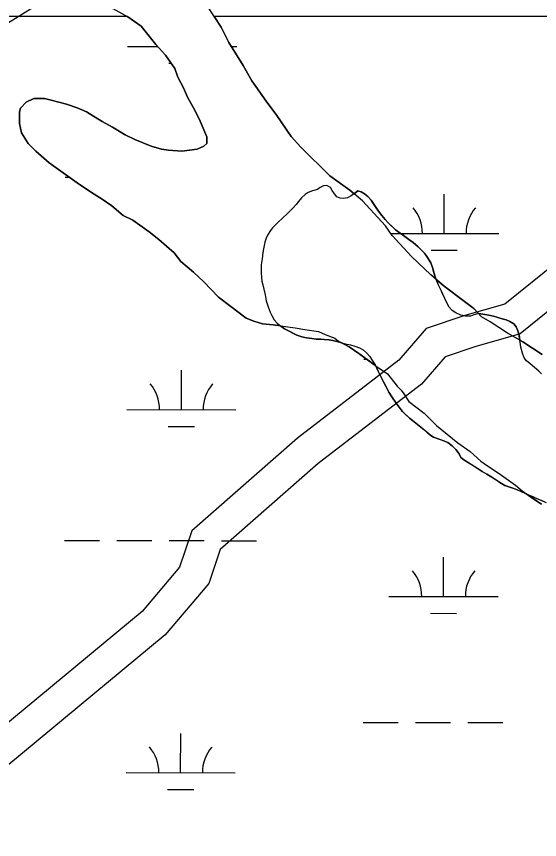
# Model space of a CAD drawing. Extents: x 3187622 to 3225504, y 800805 to 826213.
# Drawn here: x 3207947 to 3208426, y 819636 to 820391 of the extents above; entities that cross this region are included whole.
import ezdxf

# ---------------------------------------------------------------- set-up
doc = ezdxf.new("R2010")
doc.units = 0
for name, color, linetype in [('V-ROAD-CNTR', 7, 'Continuous'), ('V-SITE-VEGE', 7, 'Continuous'), ('V-TOPO-SHOR', 7, 'Continuous'), ('V-WETL-SWMP', 7, 'Continuous')]:
    doc.layers.add(name, color=color, linetype=linetype)

msp = doc.modelspace()

# ---------------------------------------------------------------- linework, layer by layer
at = {"layer": 'V-ROAD-CNTR'}
for points in [[(3208990.05, 821071.32), (3208942.62, 821038.55), (3208790.03, 820959.48), (3208749, 820932.46), (3208662.38, 820882.08), (3208528.3, 820796.39), (3208407.37, 820683.69), (3208292.52, 820613.58), (3208158.32, 820551.21), (3207971.67, 820404.21), (3207762.7, 820274.44), (3207547.33, 820130.87), (3207226.99, 819921.78), (3207073.33, 819828.64), (3206915.15, 819706.45), (3206747.71, 819603.69), (3206519.84, 819447.92), (3206316.25, 819317.17), (3206097.47, 819172.09), (3205914.69, 819035.57)], [(3209308.73, 821031.8), (3209286.65, 821005.23), (3209171.9, 820860.1), (3209089.58, 820775.87), (3209087.02, 820740.58), (3209067.93, 820708.76), (3209006.52, 820665.87), (3208939.44, 820605.65), (3208911.76, 820556.84), (3208839.42, 820483.65), (3208756.21, 820390.85), (3208616.78, 820290.27), (3208511.79, 820230.5), (3208443.23, 820166.02), (3208394.68, 820127.07), (3208358.15, 820116.62), (3208322.61, 820104.61), (3208297.72, 820075.73), (3208204.65, 820004.15), (3208108.04, 819919.43), (3208096.8, 819885.96), (3208062.51, 819845.34), (3207801.59, 819629.17)], [(3209333.51, 821014.68), (3209309.96, 820986.34), (3209194.46, 820840.26), (3209118.71, 820762.75), (3209116.42, 820731.28), (3209090.37, 820687.83), (3209025.2, 820642.32), (3208963.12, 820586.6), (3208935.89, 820538.58), (3208861.27, 820463.08), (3208776.38, 820368.42), (3208633.03, 820265), (3208529.74, 820206.19), (3208462.92, 820143.36), (3208408.74, 820099.89), (3208367.08, 820087.98), (3208339.99, 820078.81), (3208318.44, 820053.81), (3208223.71, 819980.96), (3208133.91, 819902.21), (3208123.42, 819870.98), (3208083.71, 819823.95), (3207820.23, 819605.65)]]:
    msp.add_lwpolyline(points, dxfattribs=at)
at = {"layer": 'V-SITE-VEGE'}
for points in [[(3208196.46, 820102.44), (3208192.74, 820104.56), (3208189.41, 820106.96), (3208189.07, 820107.22), (3208182.53, 820108.07), (3208172.85, 820108.94), (3208164.93, 820111.57), (3208157.89, 820114.21), (3208143.8, 820124.75), (3208132.35, 820133.54), (3208119.14, 820147.61), (3208109.45, 820156.4), (3208098.01, 820166.07), (3208091.84, 820173.98), (3208077.75, 820186.29), (3208068.95, 820193.32), (3208053.98, 820203.87), (3208045.17, 820208.26), (3208034.61, 820217.05), (3208025.8, 820223.2), (3208016.12, 820229.35), (3208002.91, 820238.14), (3207977.38, 820256.6), (3207965.05, 820267.15), (3207958, 820274.18), (3207951.83, 820283.85), (3207950.07, 820292.65), (3207950.06, 820303.21), (3207950.94, 820306.73), (3207956.21, 820312.02), (3207963.25, 820315.54), (3207972.92, 820315.55), (3207979.09, 820313.8), (3207993.17, 820310.29), (3208002.85, 820306.78), (3208011.65, 820303.27), (3208025.74, 820294.48), (3208035.42, 820289.21), (3208046.87, 820282.18), (3208055.67, 820277.79), (3208070.64, 820271.64), (3208080.32, 820269.01), (3208086.48, 820268.13), (3208098.8, 820267.26), (3208112.88, 820269.04), (3208119.04, 820271.68), (3208121.67, 820274.32), (3208121.66, 820280.48), (3208115.49, 820294.56), (3208111.08, 820304.23), (3208104.04, 820316.54), (3208100.51, 820325.34), (3208095.22, 820335.02), (3208092.57, 820342.93), (3208083.76, 820355.24), (3208074.96, 820364.91), (3208061.74, 820381.62), (3208049.41, 820390.41), (3208049.01, 820390.63), (3206190.85, 820390.63)], [(3208456.1, 820390.63), (3208128.51, 820390.63), (3208134.78, 820380.81), (3208141.83, 820366.73), (3208155.05, 820345.63), (3208162.98, 820331.55), (3208176.19, 820313.08), (3208185.88, 820299.9), (3208199.1, 820280.55), (3208207.91, 820270.88), (3208234.33, 820244.5), (3208252.82, 820231.32), (3208256.57, 820228.15), (3208260.08, 820230.75), (3208263.14, 820230.09), (3208266.2, 820228.23), (3208269.13, 820225.57), (3208272.2, 820222.38), (3208278.99, 820212.27), (3208282.05, 820208.28), (3208284.98, 820204.69), (3208287.78, 820201.5), (3208294.57, 820195.12), (3208302.03, 820189.94), (3208306.69, 820186.35), (3208310.68, 820183.43), (3208315.21, 820179.57), (3208317.87, 820177.18), (3208321.07, 820173.72), (3208323.33, 820170.8), (3208326.79, 820164.82), (3208328.39, 820160.69), (3208330.53, 820153.11), (3208331.86, 820149.62), (3208339.13, 820143.4), (3208357.62, 820129.34), (3208366.42, 820123.19), (3208370.63, 820118.46), (3208371, 820118.56), (3208380.05, 820116.83), (3208384.18, 820115.91), (3208388.44, 820114.71), (3208392.16, 820113.52), (3208395.89, 820112.59), (3208399.22, 820111.26), (3208403.08, 820109), (3208405.21, 820106.35), (3208406.67, 820102.62), (3208407.74, 820098.63), (3208408.4, 820094.07), (3208411.33, 820092.43), (3208428.94, 820081)], [(3208428.18, 819943.73), (3208420.25, 819949.01), (3208414.26, 819953.35), (3208409.73, 819955.48), (3208403.08, 819958.13), (3208399.35, 819959.19), (3208394.83, 819960.92), (3208390.17, 819963.58), (3208382.84, 819968.49), (3208378.32, 819971.15), (3208374.06, 819973.81), (3208357.29, 819984.43), (3208354.49, 819986.56), (3208352.76, 819989.75), (3208349.83, 819993.87), (3208346.5, 819997.2), (3208342.5, 820000.12), (3208339.44, 820001.58), (3208332.79, 820003.97), (3208329.33, 820005.03), (3208326.8, 820006.76), (3208316.28, 820015.53), (3208307.23, 820022.58), (3208300.97, 820028.69), (3208295.11, 820036.27), (3208291.25, 820042.12), (3208288.58, 820046.51), (3208285.91, 820051.16), (3208283.52, 820055.82), (3208277.38, 820068.45), (3208276.14, 820070.73), (3208260.87, 820081.74), (3208252.06, 820087.89), (3208245.3, 820091.57), (3208242.11, 820092.63), (3208237.18, 820093.69), (3208233.59, 820094.22), (3208229.07, 820094.62), (3208226.01, 820095.01), (3208221.88, 820095.01), (3208218.02, 820095.41), (3208212.97, 820096.07), (3208208.71, 820097.13), (3208204.05, 820098.72), (3208196.46, 820102.44)], [(3208428.26, 820063.26), (3208425.73, 820065.65), (3208418.01, 820072.3), (3208414.42, 820075.22), (3208412.42, 820077.88), (3208410.82, 820082.14), (3208409.48, 820087.59), (3208408.68, 820092.11), (3208408.4, 820094.07), (3208411.33, 820092.43), (3208428.94, 820081)], [(3208428.18, 819943.73), (3208420.25, 819949.01), (3208414.26, 819953.35), (3208416.25, 819952.42), (3208432.62, 819945.25)]]:
    msp.add_lwpolyline(points, dxfattribs=at)
for points in [[(3208331.86, 820149.62), (3208326.8, 820153.95), (3208309.19, 820170.66), (3208291.57, 820190), (3208285.4, 820198.79), (3208264.27, 820221.65), (3208256.57, 820228.15), (3208260.08, 820230.75), (3208263.14, 820230.09), (3208266.2, 820228.23), (3208269.13, 820225.57), (3208272.2, 820222.38), (3208278.99, 820212.27), (3208282.05, 820208.28), (3208284.98, 820204.69), (3208287.78, 820201.5), (3208294.57, 820195.12), (3208302.03, 820189.94), (3208306.69, 820186.35), (3208310.68, 820183.43), (3208315.21, 820179.57), (3208317.87, 820177.18), (3208321.07, 820173.72), (3208323.33, 820170.8), (3208326.79, 820164.82), (3208328.39, 820160.69), (3208330.53, 820153.11)], [(3208370.63, 820118.46), (3208366.35, 820117.35), (3208363.16, 820116.02), (3208358.77, 820115.89), (3208354.51, 820116.94), (3208349.85, 820119.07), (3208346.52, 820121.2), (3208343.59, 820124.39), (3208339.73, 820132.1), (3208336.26, 820139.41), (3208334.13, 820143.67), (3208331.86, 820149.62), (3208339.13, 820143.4), (3208357.62, 820129.34), (3208366.42, 820123.19)], [(3208408.4, 820094.07), (3208397.24, 820100.33), (3208381.39, 820110.88), (3208373.47, 820115.28), (3208370.63, 820118.46), (3208371, 820118.56), (3208380.05, 820116.83), (3208384.18, 820115.91), (3208388.44, 820114.71), (3208392.16, 820113.52), (3208395.89, 820112.59), (3208399.22, 820111.26), (3208403.08, 820109), (3208405.21, 820106.35), (3208406.67, 820102.62), (3208407.74, 820098.63)], [(3208245.3, 820091.57), (3208242.11, 820092.63), (3208237.18, 820093.69), (3208233.59, 820094.22), (3208229.07, 820094.62), (3208226.01, 820095.01), (3208221.88, 820095.01), (3208218.02, 820095.41), (3208212.97, 820096.07), (3208208.71, 820097.13), (3208204.05, 820098.72), (3208196.46, 820102.44), (3208192.74, 820104.56), (3208189.41, 820106.96), (3208189.07, 820107.22), (3208202.77, 820105.45), (3208211.57, 820103.69), (3208223.89, 820101.95), (3208230.06, 820099.31), (3208238.86, 820095.8), (3208242.38, 820093.16)], [(3208276.14, 820070.73), (3208260.87, 820081.74), (3208252.06, 820087.89), (3208245.3, 820091.57), (3208248.5, 820090.64), (3208253.42, 820089.72), (3208257.41, 820088.65), (3208261.54, 820087.06), (3208265, 820085.2), (3208268.33, 820082.15), (3208270.59, 820079.22), (3208273.52, 820075.1), (3208275.79, 820071.37)], [(3208414.26, 819953.35), (3208409.73, 819955.48), (3208403.08, 819958.13), (3208399.35, 819959.19), (3208394.83, 819960.92), (3208390.17, 819963.58), (3208382.84, 819968.49), (3208378.32, 819971.15), (3208374.06, 819973.81), (3208357.29, 819984.43), (3208354.49, 819986.56), (3208352.76, 819989.75), (3208349.83, 819993.87), (3208346.5, 819997.2), (3208342.5, 820000.12), (3208339.44, 820001.58), (3208332.79, 820003.97), (3208329.33, 820005.03), (3208326.8, 820006.76), (3208316.28, 820015.53), (3208307.23, 820022.58), (3208300.97, 820028.69), (3208295.11, 820036.27), (3208291.25, 820042.12), (3208288.58, 820046.51), (3208285.91, 820051.16), (3208283.52, 820055.82), (3208277.38, 820068.45), (3208276.14, 820070.73), (3208276.72, 820070.31), (3208287.28, 820063.28), (3208296.09, 820051.85), (3208299.62, 820048.33), (3208302.26, 820044.82), (3208306.66, 820037.78), (3208320.75, 820027.23), (3208332.2, 820015.8), (3208351.57, 819999.98), (3208363.02, 819992.07), (3208372.71, 819983.28), (3208378.87, 819978.89), (3208389.43, 819971.86), (3208404.4, 819961.31), (3208410.57, 819956.04)]]:
    msp.add_lwpolyline(points, close=True, dxfattribs=at)
at = {"layer": 'V-TOPO-SHOR'}
for points in [[(3208392.16, 820113.52), (3208388.44, 820114.71), (3208384.18, 820115.91), (3208380.05, 820116.83), (3208374.47, 820117.89), (3208371, 820118.56), (3208366.35, 820117.35), (3208363.16, 820116.02), (3208358.77, 820115.88), (3208354.51, 820116.94), (3208349.85, 820119.07), (3208346.52, 820121.2), (3208343.59, 820124.39), (3208341.99, 820127.58), (3208339.73, 820132.1), (3208337.6, 820136.49), (3208336.26, 820139.41), (3208334.13, 820143.67), (3208332.4, 820148.06), (3208330.53, 820153.11), (3208329.46, 820156.83), (3208328.39, 820160.69), (3208326.79, 820164.82), (3208323.33, 820170.8), (3208321.07, 820173.72), (3208317.87, 820177.18), (3208315.21, 820179.57), (3208310.68, 820183.43), (3208306.69, 820186.35), (3208302.03, 820189.94), (3208298.7, 820192.2), (3208294.57, 820195.12), (3208292.04, 820197.51), (3208287.78, 820201.5), (3208284.98, 820204.69), (3208282.05, 820208.28), (3208278.99, 820212.27), (3208276.33, 820216.13), (3208274.46, 820218.92), (3208272.2, 820222.38), (3208269.13, 820225.57), (3208266.2, 820228.23), (3208263.14, 820230.09), (3208260.08, 820230.75), (3208257.29, 820228.75), (3208253.96, 820226.22), (3208250.51, 820224.35), (3208247.05, 820223.82), (3208243.85, 820224.21), (3208240.93, 820225.41), (3208238.66, 820228.07), (3208236.53, 820231.26), (3208234.93, 820233.92), (3208231.74, 820235.78), (3208228.55, 820235.51), (3208225.62, 820233.78), (3208223.09, 820232.05), (3208218.57, 820230.71), (3208214.58, 820229.24), (3208211.66, 820227.65), (3208208.33, 820224.45), (3208205.81, 820220.99), (3208203.68, 820218.19), (3208200.62, 820215), (3208198.1, 820212.6), (3208195.71, 820210.07), (3208190.92, 820205.68), (3208186.93, 820202.08), (3208184.54, 820199.68), (3208182.01, 820197.02), (3208180.15, 820194.62), (3208177.36, 820190.23), (3208176.04, 820187.44), (3208174.84, 820183.71), (3208173.65, 820177.85), (3208173.12, 820174.26), (3208172.33, 820168.54), (3208171.66, 820163.09), (3208171.4, 820159.49), (3208171.4, 820155.77), (3208171.68, 820151.38), (3208172.21, 820148.18), (3208173.01, 820144.59), (3208173.95, 820140.87), (3208175.15, 820135.55), (3208176.22, 820129.96), (3208177.82, 820124.51), (3208179.82, 820119.72), (3208181.29, 820116.66), (3208183.42, 820112.8), (3208186.21, 820109.48), (3208189.41, 820106.96), (3208192.74, 820104.56), (3208196.46, 820102.44), (3208201.12, 820100.18), (3208204.05, 820098.72), (3208208.71, 820097.13), (3208212.97, 820096.07), (3208218.02, 820095.41), (3208221.88, 820095.01), (3208226.01, 820095.01)], [(3208428.26, 820063.26), (3208425.73, 820065.65), (3208421.87, 820068.97), (3208418.01, 820072.3), (3208414.42, 820075.22), (3208412.42, 820077.88), (3208410.82, 820082.14), (3208409.48, 820087.59), (3208408.68, 820092.11), (3208408.28, 820095.17), (3208407.74, 820098.63), (3208406.67, 820102.62), (3208405.21, 820106.35), (3208403.08, 820109), (3208399.22, 820111.26), (3208395.89, 820112.59), (3208392.16, 820113.52)], [(3208226.01, 820095.01), (3208229.07, 820094.62), (3208233.59, 820094.22), (3208237.18, 820093.69), (3208242.11, 820092.63), (3208245.3, 820091.57), (3208248.5, 820090.64), (3208253.42, 820089.72), (3208257.41, 820088.65), (3208261.54, 820087.06), (3208265, 820085.2), (3208268.33, 820082.15), (3208270.59, 820079.22), (3208273.52, 820075.1), (3208275.79, 820071.37), (3208277.38, 820068.45), (3208279.39, 820064.19), (3208280.85, 820061.27), (3208283.52, 820055.82), (3208285.91, 820051.16), (3208288.58, 820046.51), (3208291.25, 820042.12), (3208295.11, 820036.27), (3208298.57, 820031.75), (3208300.97, 820028.69), (3208303.37, 820026.3), (3208307.23, 820022.57), (3208312.95, 820018.19), (3208316.28, 820015.53), (3208320.41, 820012.07), (3208323.2, 820009.82), (3208326.8, 820006.76), (3208329.33, 820005.03), (3208332.79, 820003.97), (3208336.51, 820002.64), (3208339.44, 820001.58), (3208342.5, 820000.12), (3208346.5, 819997.2), (3208349.83, 819993.87), (3208352.76, 819989.75), (3208354.49, 819986.56), (3208357.29, 819984.43), (3208362.61, 819981.11), (3208368.07, 819977.66), (3208374.06, 819973.81), (3208378.32, 819971.15), (3208382.84, 819968.49), (3208387.64, 819965.3), (3208390.17, 819963.58), (3208394.83, 819960.92), (3208399.35, 819959.19), (3208403.08, 819958.13), (3208406.8, 819956.67), (3208409.73, 819955.48), (3208416.25, 819952.42), (3208420.24, 819950.7), (3208423.71, 819949.1), (3208428.76, 819946.98)]]:
    msp.add_lwpolyline(points, dxfattribs=at)
at = {"layer": 'V-WETL-SWMP'}
for p, q in [((3208049.08, 820363.21), (3208076.56, 820363.16)), ((3208144.15, 820363.02), (3208149.08, 820363.01)), ((3208087.04, 820347.71), (3208089.16, 820347.7)), ((3207991.99, 820243.26), (3207995.84, 820243.25)), ((3208339.2, 820191.81), (3208339.27, 820227.81)), ((3208290.23, 820191.91), (3208389.2, 820191.71)), ((3208327.17, 820176.4), (3208351.17, 820176.35)), ((3208265.56, 820076.53), (3208268.1, 820076.52)), ((3208098.4, 820030.44), (3208098.47, 820066.44)), ((3208048.4, 820030.54), (3208148.4, 820030.34)), ((3208086.37, 820015.03), (3208110.37, 820014.98)), ((3207991.31, 819910.58), (3208023.31, 819910.52)), ((3208039.31, 819910.49), (3208071.31, 819910.42)), ((3208087.31, 819910.39), (3208119.31, 819910.32)), ((3208135.31, 819910.29), (3208167.31, 819910.23)), ((3208338.52, 819859.13), (3208338.59, 819895.13)), ((3208288.52, 819859.24), (3208388.52, 819859.03)), ((3208326.49, 819843.73), (3208350.49, 819843.68)), ((3208264.88, 819743.85), (3208296.88, 819743.79)), ((3208312.88, 819743.75), (3208344.88, 819743.69)), ((3208360.88, 819743.66), (3208392.88, 819743.59)), ((3208097.72, 819697.76), (3208097.79, 819733.76)), ((3208047.72, 819697.86), (3208147.72, 819697.66)), ((3208085.69, 819682.36), (3208109.69, 819682.31))]:
    msp.add_line(p, q, dxfattribs=at)
for points in [[(3208030.05, 820400.95), (3208049.41, 820390.41), (3208061.74, 820381.62), (3208074.96, 820364.92), (3208083.76, 820355.24), (3208092.57, 820342.93), (3208095.22, 820335.02), (3208100.51, 820325.34), (3208104.04, 820316.54), (3208111.08, 820304.23), (3208115.49, 820294.56), (3208121.67, 820280.48), (3208121.67, 820274.32), (3208119.03, 820271.68), (3208112.88, 820269.04), (3208098.8, 820267.26), (3208086.48, 820268.13), (3208080.32, 820269.01), (3208070.64, 820271.64), (3208055.67, 820277.79), (3208046.87, 820282.18), (3208035.42, 820289.21), (3208025.74, 820294.48), (3208011.65, 820303.27), (3208002.85, 820306.78), (3207993.17, 820310.29), (3207979.09, 820313.8), (3207972.93, 820315.55), (3207963.25, 820315.54), (3207956.21, 820312.02), (3207950.93, 820306.73), (3207950.06, 820303.21), (3207950.07, 820292.65), (3207951.83, 820283.85), (3207958, 820274.18), (3207965.05, 820267.15), (3207977.38, 820256.6), (3208002.91, 820238.14), (3208016.12, 820229.35), (3208025.8, 820223.2), (3208034.61, 820217.05), (3208045.17, 820208.26), (3208053.98, 820203.87), (3208068.95, 820193.32), (3208077.75, 820186.29), (3208091.84, 820173.98), (3208098.01, 820166.07), (3208109.45, 820156.4), (3208119.14, 820147.61), (3208132.35, 820133.54), (3208143.8, 820124.75), (3208157.89, 820114.21), (3208164.93, 820111.57), (3208172.85, 820108.94), (3208182.53, 820108.07), (3208202.77, 820105.45), (3208211.57, 820103.69), (3208223.89, 820101.94), (3208230.06, 820099.31), (3208238.86, 820095.8), (3208242.38, 820093.16), (3208252.06, 820087.89), (3208260.87, 820081.74), (3208276.72, 820070.31), (3208287.28, 820063.28), (3208296.09, 820051.85), (3208299.62, 820048.33), (3208302.26, 820044.82), (3208306.66, 820037.78), (3208320.75, 820027.23), (3208332.2, 820015.81), (3208351.57, 819999.98), (3208363.02, 819992.07), (3208372.71, 819983.28), (3208378.87, 819978.89), (3208389.44, 819971.86), (3208404.4, 819961.31), (3208410.57, 819956.04), (3208420.25, 819949.01), (3208428.18, 819943.73)], [(3208285.4, 820198.79), (3208264.27, 820221.65), (3208252.82, 820231.32), (3208234.33, 820244.5), (3208207.91, 820270.88), (3208199.1, 820280.55), (3208185.88, 820299.9), (3208176.19, 820313.09), (3208162.98, 820331.55), (3208155.05, 820345.63), (3208141.83, 820366.73), (3208134.78, 820380.81), (3208122.44, 820400.15)], [(3208428.94, 820081), (3208411.33, 820092.43), (3208397.24, 820100.33), (3208381.39, 820110.88), (3208373.47, 820115.27), (3208366.43, 820123.19), (3208357.62, 820129.34), (3208339.13, 820143.4), (3208326.8, 820153.95), (3208309.19, 820170.65), (3208291.57, 820190), (3208285.4, 820198.79)]]:
    msp.add_lwpolyline(points, dxfattribs=at)
for centre, start, end in [((3208283.96, 820192.4), 359.11148, 40.65514), ((3208394.44, 820192.17), 139.11148, 180.65514), ((3208043.16, 820031.02), 359.11148, 40.65514), ((3208153.64, 820030.8), 139.11148, 180.65514), ((3208283.28, 819859.72), 359.11148, 40.65514), ((3208393.77, 819859.5), 139.11148, 180.65514), ((3208042.48, 819698.35), 359.11148, 40.65514), ((3208152.96, 819698.13), 139.11148, 180.65514)]:
    msp.add_arc(centre, 35.25, start, end, dxfattribs=at)

doc.saveas('drawing.dxf')
